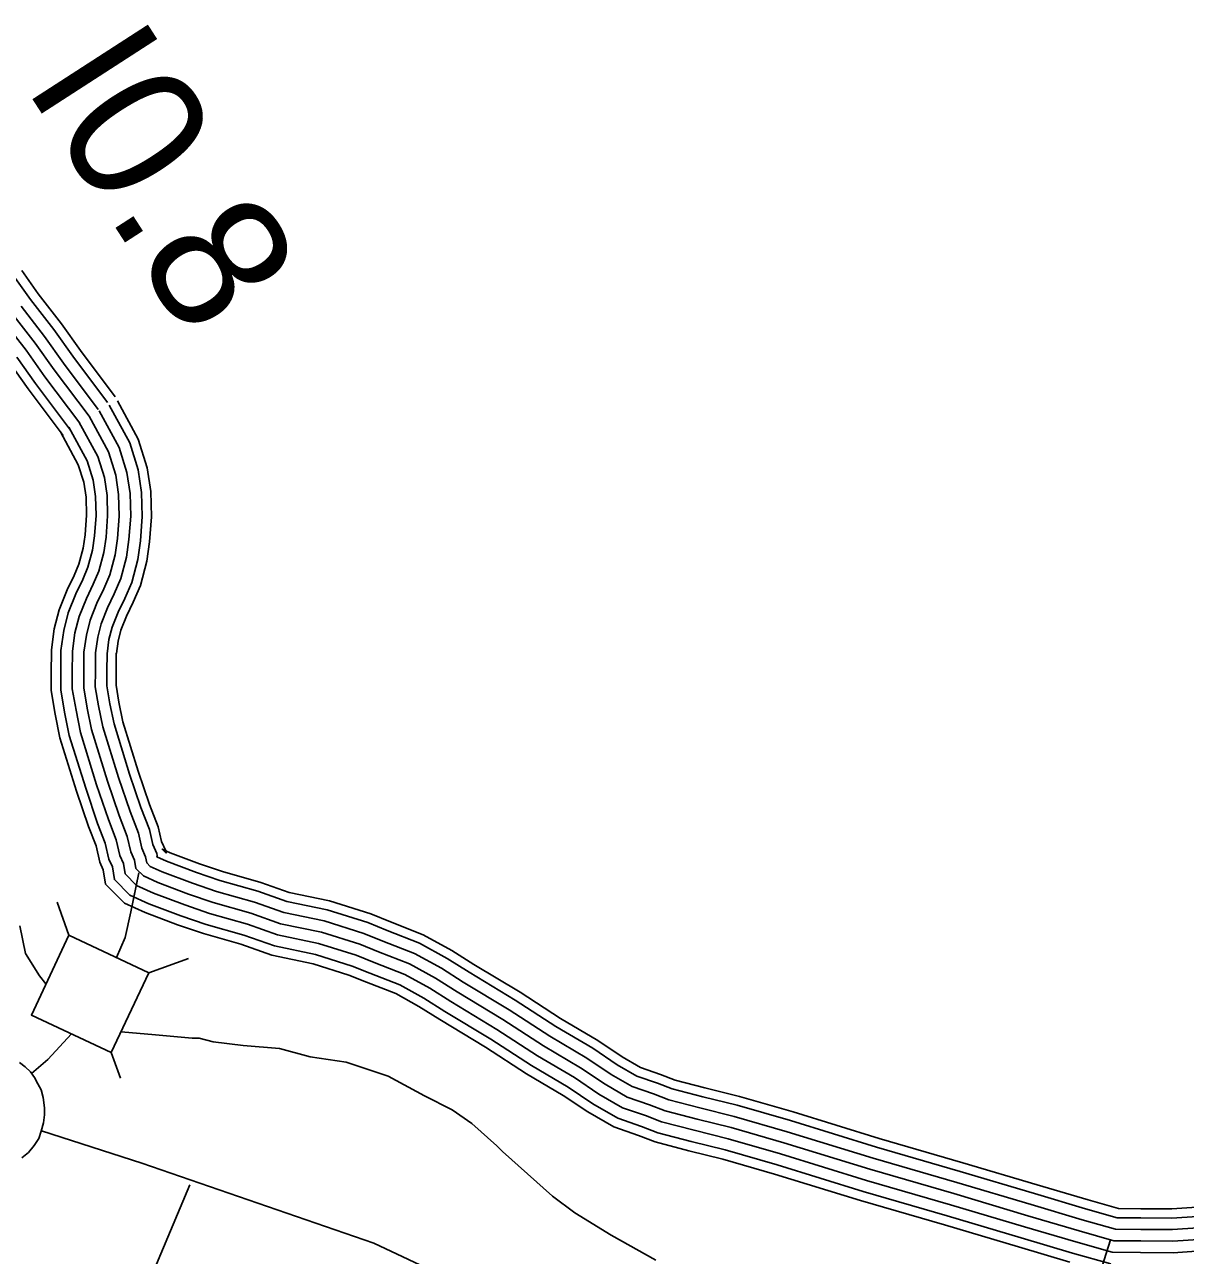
# Model space of a CAD drawing. Extents: x 1788175 to 1969470, y 584502 to 738744.
# Drawn here: x 1931371 to 1934492, y 613206 to 616516 of the extents above; entities that cross this region are included whole.
import ezdxf

# ---------------------------------------------------------------- set-up
doc = ezdxf.new("R2010")
doc.units = 0
for name, color, linetype in [('DESIGN - TRAFFIC CONTROL PERMANENT - Signalization', 7, 'Continuous'), ('DESIGN - TRANSPORTATION - Text', 7, 'Continuous'), ('SURVEY - CONTOURS - Index with Text', 7, 'Continuous'), ('SURVEY - CONTROL with Text', 7, 'Continuous'), ('SURVEY - DRAINAGE - Storm Sewer', 7, 'Continuous'), ('SURVEY - TRANSPORTATION - Roads', 7, 'Continuous'), ('SURVEY - VEGETATION - Features with Text', 7, 'Continuous')]:
    doc.layers.add(name, color=color, linetype=linetype)

msp = doc.modelspace()

# ---------------------------------------------------------------- linework, layer by layer
at = {"layer": 'DESIGN - TRANSPORTATION - Text'}
for points in [[(1931358.8, 614093.1), (1931373.8, 614018.1), (1931411.2, 613958.1), (1931428.6, 613936.4)], [(1931630.5, 613807.3), (1931723, 613799.8), (1931821.8, 613790.4), (1931840.6, 613790.4), (1931878.3, 613781), (1931958.7, 613770.6), (1932056.2, 613763.1), (1932138.6, 613740.6), (1932236.1, 613725.7), (1932348.6, 613688.2), (1932446.1, 613635.7), (1932521.1, 613598.2), (1932573.6, 613560.7), (1932641.1, 613500.7), (1932656.1, 613485.7), (1932723.6, 613425.7), (1932791, 613365.7), (1932851, 613320.7), (1932948.5, 613260.7), (1933068.5, 613193.2)]]:
    msp.add_lwpolyline(points, dxfattribs=at)
at = {"layer": 'SURVEY - CONTOURS - Index with Text'}
for points in [[(1931618.2, 614007.7), (1931641.8, 614061.2), (1931656.8, 614130.6), (1931678.2, 614234.8)], [(1931618.2, 614007.7), (1931641.8, 614061.2), (1931656.8, 614130.6), (1931673.7, 614213.1)], [(1931389.4, 613695.9), (1931433.7, 613733.1), (1931497.3, 613802)], [(1931389.4, 613695.9), (1931433.7, 613733.1), (1931497.3, 613802)]]:
    msp.add_lwpolyline(points, dxfattribs=at)
at = {"layer": 'SURVEY - CONTROL with Text'}
for points in [[(1931614.7, 615515.5), (1931521.7, 615639.5), (1931470.4, 615711.5), (1931407.5, 615792.5), (1931363.4, 615854.9)], [(1931594.1, 615500), (1931501, 615624.3), (1931449.7, 615696.1), (1931386.8, 615777.2), (1931342.5, 615839.9)], [(1931569.3, 615481.4), (1931476, 615606), (1931424.9, 615677.6), (1931361.9, 615758.8)], [(1931519.7, 615444.2), (1931425.9, 615569.4), (1931375.1, 615640.6), (1931312, 615721.8)], [(1931544.5, 615462.8), (1931450.9, 615587.7), (1931400, 615659.1), (1931337, 615740.3)], [(1931494.9, 615425.6), (1931400.9, 615551.1), (1931350.3, 615622)], [(1931475.2, 615410.8), (1931380.9, 615536.5), (1931330.4, 615607.3)], [(1931599, 615492.5), (1931654, 615391.5), (1931676.8, 615318.8), (1931685.7, 615258.2), (1931687.5, 615193.3), (1931682.7, 615127.9), (1931675.6, 615078.2), (1931659.1, 615016.3), (1931640.5, 614973), (1931622.6, 614935.7), (1931606.5, 614895.4), (1931598.1, 614862.7), (1931592.9, 614824.2), (1931592.9, 614823.9)], [(1931620.7, 615504.3), (1931676.9, 615401.2), (1931701, 615324.3), (1931710.4, 615260.3), (1931712.2, 615192.7), (1931707.3, 615125.3), (1931699.8, 615073.2), (1931682.5, 615008.2), (1931663, 614962.7), (1931645.2, 614925.8), (1931630.1, 614887.8), (1931622.4, 614858), (1931617.9, 614825.1)], [(1931544.5, 615462.8), (1931596.7, 615367.1), (1931616.2, 615304.9), (1931623.8, 615252.8), (1931625.4, 615194.7), (1931621, 615134.6), (1931614.7, 615090.6), (1931600.3, 615036.6), (1931584.1, 614998.6), (1931565.8, 614960.7), (1931547.5, 614914.7), (1931537.2, 614874.7), (1931530.9, 614828.7), (1931530.9, 614825.2)], [(1931571.8, 615477.7), (1931625.3, 615379.3), (1931646.5, 615311.9), (1931654.8, 615255.5), (1931656.5, 615194), (1931651.8, 615131.3), (1931645.1, 615084.4), (1931629.7, 615026.4), (1931612.3, 614985.8), (1931594.2, 614948.2), (1931577, 614905.1), (1931567.7, 614868.7), (1931561.9, 614826.6)], [(1931467.5, 615420.9), (1931515.5, 615332.7), (1931530.4, 615285.3), (1931536.3, 615245.2), (1931537.6, 615196.7), (1931533.7, 615144.1), (1931528.6, 615108.2), (1931517.2, 615065.3), (1931504.2, 615034.9), (1931485.4, 614996), (1931463.9, 614942), (1931451, 614891.7), (1931443.2, 614835), (1931443.1, 614823.9)], [(1931490.1, 615433.2), (1931539.3, 615342.8), (1931555.6, 615291.1), (1931562, 615247.4), (1931563.4, 615196.1), (1931559.3, 615141.3), (1931553.8, 615103), (1931541.6, 615056.9), (1931527.6, 615024.3), (1931509, 614985.6), (1931488.4, 614934), (1931476.3, 614886.7), (1931468.9, 614833.1), (1931468.8, 614822.7)], [(1931517.3, 615448), (1931568, 615355), (1931585.9, 615298), (1931592.9, 615250.1), (1931594.4, 615195.4), (1931590.2, 615138), (1931584.3, 615096.8), (1931570.9, 615046.7), (1931555.8, 615011.5), (1931537.4, 614973.2), (1931518, 614924.3), (1931506.7, 614880.7), (1931499.9, 614830.9), (1931499.9, 614826.4)], [(1931443.2, 614827.1), (1931442.8, 614777.2), (1931442.4, 614725.1), (1931453.6, 614662.1), (1931466.3, 614598.6), (1931511, 614454.6), (1931543.2, 614359.6), (1931563.2, 614307.6), (1931573.1, 614264.1), (1931582.3, 614243.4), (1931589, 614204.9), (1931639.5, 614153.6), (1931695.7, 614128.1), (1931782.5, 614095.4), (1931851.9, 614071.8), (1931953, 614043.3), (1932035.7, 614013.7), (1932147.1, 613990.7), (1932243.2, 613960.4), (1932290.3, 613941.2), (1932369.3, 613910.5), (1932431.6, 613876.1), (1932487.8, 613840.7), (1932610.8, 613766.1), (1932720.7, 613695), (1932819.4, 613636.8), (1932885.4, 613592.1), (1932955.3, 613551.8), (1933021.5, 613529.3), (1933066.3, 613511.9), (1933157.5, 613487.9), (1933248.3, 613465.5), (1933387.5, 613425.3), (1933618.8, 613353.9), (1933844.7, 613288.3), (1934043.9, 613229.1), (1934182.1, 613188.1)], [(1931468.9, 614826.9), (1931468.5, 614777), (1931468.2, 614727.3), (1931478.9, 614666.9), (1931491.2, 614604.9), (1931535.4, 614462.6), (1931567.4, 614368.3), (1931587.9, 614315.1), (1931597.7, 614272.2), (1931607.1, 614250.9), (1931612.9, 614217.2), (1931654.4, 614175.1), (1931705.6, 614151.8), (1931791.2, 614119.6), (1931859.5, 614096.3), (1931960.8, 614067.8), (1932042.7, 614038.5), (1932153.6, 614015.6), (1932251.9, 613984.6), (1932299.8, 613965.1), (1932380.2, 613933.9), (1932444.7, 613898.3), (1932501.3, 613862.5), (1932624.4, 613787.9), (1932734.2, 613716.9), (1932833.1, 613658.5), (1932899.1, 613613.9), (1932966, 613575.4), (1933030.3, 613553.4), (1933074.2, 613536.4), (1933163.9, 613512.8), (1933255, 613490.4), (1933394.8, 613450), (1933626.2, 613378.5), (1933851.9, 613313), (1934051.2, 613253.8), (1934189.2, 613212.8), (1934291.5, 613183.8)], [(1931499.9, 614826.7), (1931499.5, 614776.8), (1931499.2, 614729.9), (1931509.4, 614672.6), (1931521.3, 614612.6), (1931564.9, 614472.2), (1931596.6, 614378.9), (1931617.6, 614324.1), (1931627.2, 614282), (1931637, 614259.9), (1931641.8, 614232.1), (1931672.5, 614200.9), (1931717.5, 614180.5), (1931801.7, 614148.8), (1931868.7, 614125.9), (1931970.3, 614097.3), (1932051.1, 614068.5), (1932161.4, 614045.6), (1932262.4, 614013.8), (1932311.3, 613993.9), (1932393.3, 613962), (1932460.4, 613925), (1932517.6, 613888.9), (1932640.9, 613814.1), (1932750.5, 613743.3), (1932849.7, 613684.8), (1932915.5, 613640.2), (1932978.8, 613603.7), (1933040.9, 613582.6), (1933083.8, 613565.9), (1933171.5, 613542.8), (1933263, 613520.3), (1933403.7, 613479.7), (1933635.1, 613408.2), (1933860.7, 613342.7), (1934060.1, 613283.5), (1934197.9, 613242.5), (1934295.9, 613214.7), (1934372.1, 613214.3), (1934459.2, 613213.8), (1934598.1, 613223)], [(1931530.9, 614826.4), (1931530.5, 614776.6), (1931530.2, 614732.5), (1931539.8, 614678.4), (1931551.4, 614620.2), (1931594.4, 614481.7), (1931625.7, 614389.4), (1931647.3, 614333.2), (1931656.8, 614291.8), (1931666.9, 614269), (1931670.7, 614246.9), (1931690.5, 614226.8), (1931729.3, 614209.1), (1931812.1, 614178), (1931877.9, 614155.5), (1931979.7, 614126.9), (1932059.5, 614098.4), (1932169.2, 614075.7), (1932272.9, 614043), (1932322.8, 614022.7), (1932406.5, 613990.1), (1932476.2, 613951.7), (1932533.9, 613915.3), (1932657.3, 613840.4), (1932766.8, 613769.6), (1932866.3, 613711), (1932932, 613666.5), (1932991.7, 613632.1), (1933051.5, 613611.7), (1933093.4, 613595.4), (1933179.2, 613572.9), (1933271, 613550.3), (1933412.6, 613509.4), (1933644, 613437.9), (1933869.4, 613372.5), (1934068.9, 613313.2), (1934206.5, 613272.3), (1934300.3, 613245.7), (1934372.3, 613245.3), (1934458.2, 613244.8), (1934596.1, 613253.9)], [(1931561.9, 614826.2), (1931561.5, 614776.4), (1931561.2, 614735.1), (1931570.3, 614684.1), (1931581.5, 614627.9), (1931623.9, 614491.3), (1931654.9, 614400), (1931677.1, 614342.3), (1931686.3, 614301.6), (1931696.7, 614278), (1931699.6, 614261.8), (1931708.6, 614252.6), (1931741.2, 614237.8), (1931822.6, 614207.2), (1931887.2, 614185.2), (1931989.1, 614156.4), (1932067.9, 614128.3), (1932177, 614105.7), (1932283.5, 614072.2), (1932334.2, 614051.5), (1932419.7, 614018.3), (1932492, 613978.4), (1932550.2, 613941.6), (1932673.8, 613866.7), (1932783.1, 613796), (1932882.9, 613737.2), (1932948.4, 613692.8), (1933004.5, 613660.5), (1933062.1, 613640.8), (1933103, 613625), (1933186.8, 613602.9), (1933279, 613580.3), (1933421.5, 613539.1), (1933652.9, 613467.6), (1933878.1, 613402.2), (1934077.7, 613342.9), (1934215.2, 613302.1), (1934304.7, 613276.7), (1934372.4, 613276.3), (1934457.3, 613275.8), (1934594, 613284.9)], [(1931592.9, 614826), (1931592.5, 614776.2), (1931592.2, 614737.8), (1931600.8, 614689.9), (1931611.6, 614635.5), (1931653.4, 614500.9), (1931684, 614410.5), (1931706.8, 614351.3), (1931715.9, 614311.4), (1931726.6, 614287.1), (1931728.5, 614276.6), (1931726.7, 614278.5), (1931753.1, 614266.4), (1931833.1, 614236.3), (1931896.4, 614214.8), (1931998.6, 614186), (1932076.2, 614158.2), (1932184.9, 614135.8), (1932294, 614101.4), (1932345.7, 614080.3), (1932432.8, 614046.4), (1932507.8, 614005.1), (1932566.5, 613968), (1932690.2, 613893), (1932799.4, 613822.4), (1932899.5, 613763.4), (1932964.9, 613719.1), (1933017.4, 613688.8), (1933072.8, 613670), (1933112.6, 613654.5), (1933194.5, 613633), (1933287, 613610.2), (1933430.4, 613568.8), (1933661.8, 613497.3), (1933886.9, 613431.9), (1934086.6, 613372.6), (1934223.8, 613331.8), (1934309.1, 613307.7), (1934372.6, 613307.3), (1934456.3, 613306.8), (1934591.9, 613315.8)], [(1931617.6, 614825.8), (1931617.2, 614776), (1931617, 614739.9), (1931625, 614694.4), (1931635.6, 614641.6), (1931676.9, 614508.5), (1931707.3, 614418.9), (1931730.5, 614358.5), (1931739.5, 614319.2), (1931750.5, 614294.3), (1931751.5, 614288.5), (1931741.1, 614299.1), (1931762.6, 614289.3), (1931841.4, 614259.6), (1931903.7, 614238.4), (1932006.1, 614209.6), (1932082.9, 614182.1), (1932191.1, 614159.7), (1932302.4, 614124.7), (1932354.9, 614103.3), (1932443.3, 614068.9), (1932520.3, 614026.4), (1932579.5, 613989), (1932703.4, 613913.9), (1932812.4, 613843.4), (1932912.7, 613784.3), (1932978, 613740.1), (1933027.7, 613711.5), (1933081.2, 613693.2), (1933120.2, 613678), (1933200.5, 613656.9), (1933293.4, 613634.1), (1933437.4, 613592.5), (1933668.9, 613521), (1933893.9, 613455.7), (1934093.6, 613396.3), (1934230.7, 613355.6), (1934312.6, 613332.3), (1934372.8, 613332), (1934455.6, 613331.5), (1934590.3, 613340.4)]]:
    msp.add_lwpolyline(points, dxfattribs=at)
at = {"layer": 'SURVEY - DRAINAGE - Storm Sewer'}
for p, q in [((1931490.5, 614067.8), (1931458.7, 614156.3)), ((1931705.5, 613966.7), (1931811.8, 614004.9)), ((1931604.3, 613751.7), (1931629, 613683.1))]:
    msp.add_line(p, q, dxfattribs=at)
msp.add_lwpolyline([(1931705.5, 613966.7), (1931490.5, 614067.9), (1931389.3, 613852.9), (1931604.3, 613751.7)], close=True, dxfattribs=at)
at = {"layer": 'SURVEY - TRANSPORTATION - Roads'}
for points in [[(1932605.2, 613100.2), (1932310.6, 613239.6), (1931686.5, 613454.2), (1931416.3, 613541.8)], [(1932605.2, 613100.2), (1932310.6, 613239.6), (1931686.5, 613454.2), (1931416.3, 613541.8)], [(1932605.2, 613100.2), (1932310.6, 613239.6), (1931686.5, 613454.2), (1931416.3, 613541.8)], [(1931815.1, 613396.2), (1931666.6, 613042.5)], [(1934290.9, 613248.4), (1934257, 613140.6), (1934245.1, 613102.5), (1934233.3, 613048.3), (1934225.4, 612996.2), (1934225.1, 612993.4)], [(1934290.9, 613248.4), (1934257, 613140.6), (1934245.1, 613102.5), (1934233.3, 613048.3), (1934225.4, 612996.2), (1934225.1, 612993.5)]]:
    msp.add_lwpolyline(points, dxfattribs=at)
at = {"layer": 'SURVEY - VEGETATION - Features with Text'}
msp.add_lwpolyline([(1931357.7, 613725.5), (1931372.8, 613713.9), (1931386.7, 613699.7), (1931397.5, 613684.5), (1931406.4, 613668.2), (1931415.3, 613651.9), (1931421.2, 613631), (1931424.7, 613603.7), (1931424.7, 613584.5), (1931422.3, 613563.1), (1931416, 613540.4), (1931409.7, 613520.5), (1931396.9, 613502), (1931381.5, 613483.4), (1931363.5, 613468.8)], dxfattribs=at)

# ---------------------------------------------------------------- texts
at = {"layer": 'DESIGN - TRAFFIC CONTROL PERMANENT - Signalization'}
msp.add_text('I0.8', height=369.59, rotation=302.859, dxfattribs=at).set_placement((1931367.5, 616353.9))

doc.saveas('drawing.dxf')
